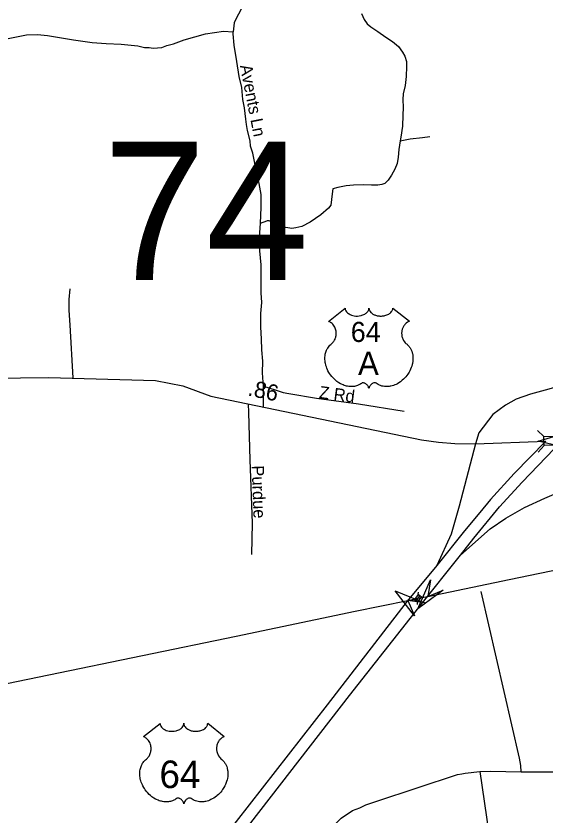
# Model space of a CAD drawing. Extents: x 2220236 to 2384410, y 720751 to 894131.
# Drawn here: x 2294306 to 2298391, y 806601 to 812774 of the extents above; entities that cross this region are included whole.
import ezdxf

# ---------------------------------------------------------------- set-up
doc = ezdxf.new("R2010")
doc.units = 0
doc.layers.add('Default', color=7, linetype='Continuous')

msp = doc.modelspace()

# ---------------------------------------------------------------- linework, layer by layer
at = {"layer": 'Default'}
for p, q in [((2296216.3, 809760.3), (2296218.4, 809916.5)), ((2298332.5, 809576.9), (2298382.5, 809529.4)), ((2298336.9, 809408.8), (2298384.4, 809458.9)), ((2297394.9, 808262.5), (2297424.9, 808299.3)), ((2297412.7, 808309.2), (2297413.9, 808328)), ((2297364.5, 808267.5), (2297382.6, 808272.4)), ((2297406, 808233.7), (2297407.1, 808252.5)), ((2297436.9, 808289.5), (2297455.1, 808294.4))]:
    msp.add_line(p, q, dxfattribs=at)
for points in [[(2296052.5, 812841.1), (2295995.7, 812734.4), (2295991.8, 812720.4), (2295983.9, 812651.8)], [(2296974, 812792.7), (2296995.1, 812746.3), (2297018.3, 812714.6), (2297045.7, 812689.3), (2297100.6, 812653.4), (2297161.8, 812611.1), (2297212.4, 812577.3), (2297258.9, 812539.3), (2297290.5, 812495), (2297309.5, 812463.3), (2297322.2, 812423.2), (2297322.2, 812383.1), (2297320.1, 812307), (2297311.6, 812237.4), (2297296.8, 812174), (2297292.6, 812129.7), (2297294.7, 812068.4), (2297292.6, 812009.3), (2297290.5, 811922.7), (2297277.9, 811838.2), (2297272.6, 811811.8)], [(2294232, 812598), (2294387.8, 812627.3), (2294471.6, 812630.2), (2294549.6, 812622.8), (2294749.9, 812590.9), (2294894, 812570.1), (2295002, 812561.3), (2295118.1, 812556.3), (2295246, 812543.4), (2295298.1, 812531.9), (2295334.1, 812530.4), (2295366.2, 812526.5), (2295432, 812531.2), (2295471.9, 812545.5), (2295521.8, 812560.1), (2295605.4, 812588.8), (2295768.9, 812636.4), (2295908.7, 812655.7), (2295983.9, 812651.8)], [(2296194.2, 811174.1), (2296198.4, 811298.7), (2296198.4, 811395.8), (2296183.6, 811480.3), (2296152, 811626), (2296134.5, 811714.5), (2296116, 811770.2), (2296113.6, 811810.1), (2296095, 811890), (2296086.5, 811936.4), (2296081.8, 811977.7), (2296070.8, 812065.6), (2296058.2, 812129.3), (2296051.2, 812221.3), (2296028.3, 812307), (2296011, 812422.7), (2295989.6, 812548.5), (2295982.8, 812636.4), (2295983.9, 812651.8)], [(2297272.6, 811811.8), (2297350.7, 811826.6), (2297445.6, 811837.2), (2297502.6, 811843.5)], [(2297272.6, 811811.8), (2297262, 811744.3), (2297257.8, 811685.1), (2297249.4, 811636.6), (2297232.5, 811592.2), (2297205, 811545.8), (2297179.7, 811507.7), (2297154.4, 811482.4), (2297131.2, 811474), (2297099.5, 811467.6), (2297051, 811467.6), (2296985.6, 811471.8), (2296911.7, 811469.7), (2296854.7, 811463.4), (2296791.4, 811450.7), (2296752.5, 811440), (2296748.3, 811400.6), (2296742.9, 811357.8), (2296736.5, 811315.6), (2296719.7, 811292.3), (2296660.6, 811239.6), (2296578.3, 811182.5), (2296512.8, 811148.7), (2296466.4, 811138.2), (2296436.9, 811134), (2296405.2, 811138.2), (2296369.3, 811144.5), (2296329.2, 811159.3), (2296293.3, 811178.3), (2296261.7, 811193.1), (2296244.8, 811193.1), (2296227.9, 811186.8), (2296204.7, 811178.3), (2296194.2, 811174.1)], [(2296218.4, 809916.5), (2296214.2, 809948.2), (2296210, 810020), (2296212.1, 810110.8), (2296203.7, 810197.4), (2296201.5, 810284), (2296197.3, 810372.7), (2296197.3, 810478.3), (2296203.7, 810562.7), (2296199.4, 810638.8), (2296200.5, 810743.3), (2296200.5, 810853.1), (2296187.8, 810962.9), (2296187.8, 811102.3), (2296194.2, 811174.1)], [(2294722, 810669.4), (2294714.7, 810587.4), (2294713.5, 810503.4), (2294722.5, 810387.5), (2294744.4, 809981.9)], [(2299383.2, 810331.2), (2298976.8, 810095.4), (2298813.3, 810019.9), (2298606.7, 809951.5), (2298419.4, 809893.5), (2298279.7, 809854.8), (2298168.2, 809816.2), (2298084.9, 809770), (2297988.3, 809698.7), (2297879.9, 809558.6), (2297855.3, 809472.6)], [(2293904.9, 809976.1), (2294556.5, 809984.2), (2295384.3, 809961.9), (2295594.6, 809920), (2295810.1, 809841.6), (2297438.2, 809502.6), (2297569.1, 809485.9), (2297694.7, 809475.5), (2297855.3, 809472.6)], [(2296218.4, 809916.5), (2296308.1, 809889), (2296368.3, 809869.9), (2296412.5, 809860.3), (2296626.6, 809824.6), (2296951.1, 809782), (2297302.1, 809725.4)], [(2296099.2, 809782.4), (2296102.4, 809713.8), (2296110.8, 809348.5), (2296129.8, 808860.7), (2296123.5, 808617.8)], [(2298395.9, 809494), (2298153.6, 809243.9), (2297970.5, 809042.9), (2297886.8, 808942.4), (2297768.4, 808802.1), (2297554.6, 808534.5)], [(2297855.3, 809472.6), (2297728.2, 808992.1), (2297667.2, 808776.4), (2297554.6, 808534.5)], [(2297737.2, 808613.5), (2297968.2, 808818.1), (2298087.9, 808899.9), (2298233.6, 808981.7), (2298389.7, 809053.1), (2298563.6, 809127.5), (2298731.5, 809190.9), (2298892.9, 809250.9), (2298976.1, 809300), (2299031.1, 809344.6), (2299144.1, 809471.1), (2299158.2, 809521.6)], [(2297737.2, 808613.5), (2297841.8, 808743.7), (2298039.4, 808985.8), (2298214.6, 809176.9), (2298523.1, 809497.7)], [(2297855.3, 809472.6), (2298395.9, 809494)], [(2297485.2, 808295.4), (2298113, 808425.3), (2299547.1, 808722.5), (2300514.6, 808918.9), (2300696.2, 808954.7), (2300734.1, 808967.3), (2300795.9, 808977.8), (2300861.9, 808984.5), (2300935.6, 808997.3), (2301005.4, 809006.2), (2301137.4, 809017.6), (2301359.2, 809029.8), (2301569, 809020.2), (2302025, 809015), (2302689, 808990.3), (2303650.7, 808970.6)], [(2292591.9, 803356.2), (2293003.8, 803603.7), (2293502.9, 803938), (2293873.3, 804224), (2294268.5, 804550.7), (2294566.7, 804812.2), (2294779.9, 805007.5), (2294960, 805191.9), (2295496.1, 805770.5), (2295825.1, 806169.5), (2295961.2, 806343.1), (2296881.9, 807531.7), (2297484.3, 808293.7), (2297675.7, 808536.8), (2297737.2, 808613.5)], [(2297554.6, 808534.5), (2297325.3, 808258.3), (2296708.4, 807459), (2296006.3, 806558.7), (2295742, 806239.7), (2295563.6, 806033.3), (2295375.7, 805844.1), (2294851.6, 805335.4), (2294464.3, 804991.8), (2294032.3, 804624.2), (2293708.3, 804361.4), (2293414.3, 804136), (2293195.3, 803978.7), (2292893.8, 803772.9), (2292502.5, 803515.4), (2292211.3, 803330.5), (2291723.5, 803055.3), (2291280.6, 802811.1), (2290605.7, 802486.4)], [(2298207.1, 806942.5), (2298202.9, 806990.4), (2298193.8, 807048.8), (2297897.3, 808333.8)], [(2293833.8, 807542.5), (2296006.8, 807988.7), (2296926.1, 808182.5), (2297331, 808265.1), (2297409.9, 808280.9), (2297485.2, 808295.4)], [(2295752, 804871.8), (2296033.4, 805350.3), (2296722.8, 806475), (2296748.3, 806511.3), (2296773.9, 806541.6), (2296817.6, 806584.2), (2296904.7, 806644.9), (2296960.5, 806665.6), (2297008.2, 806688.2), (2297091.8, 806717), (2297715.5, 806921.5), (2297749.3, 806925.9), (2297775.3, 806932.2), (2297887, 806943.5)], [(2297887, 806943.5), (2297958.2, 806468.5), (2297979.4, 806356.7), (2297986.1, 806284.8), (2297979.8, 806126.9), (2297976.4, 806078.7), (2297965.4, 805978.6), (2297958.6, 805860.7), (2297953.4, 805802.7), (2297935.3, 805624.5), (2297922.4, 805528.5), (2297909, 805460.4), (2297879.8, 805396.1), (2297866.2, 805356), (2297862.5, 805333.8), (2297860.8, 805301.9), (2297873.9, 805196), (2297870.5, 805134.1), (2297846.8, 804935.8), (2297839.9, 804819.9)], [(2297887, 806943.5), (2297969.4, 806947.2), (2298207.1, 806942.5), (2298576.7, 806940.9), (2298784.7, 806939.2), (2298826.6, 806941.5), (2298922.6, 806942.6), (2299130.5, 806950.9), (2299158.4, 806955.1), (2299316.5, 806967.1)]]:
    msp.add_lwpolyline(points, dxfattribs=at)
for points in [[(2296847.4, 810520.2), (2296847.7, 810514.8), (2296849, 810508.5), (2296850, 810505.3), (2296853, 810499), (2296857.8, 810491.7), (2296864.6, 810484.4), (2296872.3, 810478.1), (2296877.5, 810474.8), (2296886.2, 810470.1), (2296896.2, 810465.9), (2296907.3, 810462.7), (2296918.6, 810460.4), (2296931, 810459.1), (2296943.2, 810458.8), (2296956.4, 810459.8), (2296971, 810462.6), (2296977.8, 810464.4), (2296985.3, 810467), (2296992.3, 810469.9), (2296999.9, 810474), (2297006.1, 810477.9), (2297010.9, 810481.4), (2297017.7, 810487.9), (2297023.2, 810494.7), (2297025.5, 810498.5), (2297027.4, 810502.1), (2297030.1, 810509.9), (2297030.9, 810513.3), (2297031.4, 810520.4), (2297031.9, 810514.5), (2297032.5, 810510.7), (2297033.5, 810507.1), (2297035, 810503.2), (2297037.7, 810497.7), (2297040.8, 810493.2), (2297046.5, 810486.4), (2297050.1, 810483.1), (2297053.3, 810480.4), (2297062.1, 810474.4), (2297072.3, 810469.2), (2297077.3, 810467), (2297082.4, 810465.2), (2297089, 810463.2), (2297095.7, 810461.6), (2297102.4, 810460.5), (2297109.3, 810459.5), (2297116.2, 810459), (2297121.9, 810458.8), (2297128.9, 810458.9), (2297135.4, 810459.3), (2297142, 810460.1), (2297149.3, 810461.3), (2297155.1, 810462.6), (2297162.9, 810464.6), (2297169.9, 810467.1), (2297176, 810469.8), (2297184, 810474), (2297190.4, 810478), (2297195.2, 810481.8), (2297200.8, 810487), (2297206.1, 810493.1), (2297209.2, 810497.6), (2297211.4, 810502.2), (2297213.5, 810507.1), (2297214.7, 810512.3), (2297215.3, 810516.7), (2297215.4, 810520.6), (2297344, 810418.1), (2297341, 810417), (2297334, 810413.5), (2297328.5, 810410.3), (2297319.6, 810404), (2297315.8, 810400.6), (2297312, 810397.1), (2297308.5, 810393.3), (2297305.5, 810389.7), (2297301.7, 810384.5), (2297298.4, 810379.4), (2297295.1, 810373.7), (2297292.7, 810368.7), (2297288.8, 810358.4), (2297286.9, 810351.8), (2297285.7, 810346.3), (2297284.2, 810334.8), (2297283.8, 810329.4), (2297283.8, 810324), (2297284.1, 810318.3), (2297284.6, 810312.8), (2297285.6, 810307.1), (2297286.5, 810302.1), (2297288.1, 810295.9), (2297290.4, 810288.8), (2297293.2, 810281.9), (2297299.1, 810270.7), (2297306.6, 810259.3), (2297312, 810252.9), (2297317.4, 810247.4), (2297325.3, 810240.8), (2297329.6, 810237), (2297334.5, 810232), (2297342.6, 810222.7), (2297345.8, 810218.3), (2297349.1, 810213.3), (2297352.2, 810208.2), (2297355.2, 810202.8), (2297357.6, 810198), (2297362.2, 810187), (2297365.5, 810176.2), (2297367, 810170.6), (2297369.4, 810158), (2297370.3, 810151.8), (2297371.3, 810139.5), (2297371.3, 810124.6), (2297370.2, 810110.4), (2297367.5, 810093.9), (2297365.3, 810084.1), (2297361.9, 810072.6), (2297358.7, 810062.6), (2297352.8, 810048), (2297347.6, 810037.3), (2297340.8, 810024.9), (2297336.2, 810017.4), (2297330.8, 810009.3), (2297324, 810000), (2297316.1, 809990.1), (2297306.6, 809979.7), (2297299, 809972.1), (2297288.9, 809963.1), (2297282.9, 809958.1), (2297274.2, 809951.5), (2297262.4, 809943.6), (2297250.7, 809936.9), (2297240.7, 809931.8), (2297231.9, 809928), (2297220.5, 809923.7), (2297201.5, 809918.4), (2297194.6, 809917), (2297186.4, 809915.8), (2297178.8, 809915), (2297171.3, 809914.5), (2297161.3, 809914.5), (2297151.3, 809915.3), (2297141.9, 809916.7), (2297132.1, 809918.7), (2297121.9, 809921.8), (2297112.6, 809925.4), (2297103.1, 809930), (2297087.2, 809940.1), (2297082.6, 809942.5), (2297080.1, 809943.2), (2297073.9, 809943.5), (2297068.1, 809942.3), (2297062.2, 809939.9), (2297058.6, 809938), (2297053.9, 809934.9), (2297050.2, 809932), (2297045.8, 809927.8), (2297042.8, 809924.3), (2297040.5, 809921.6), (2297036, 809914.5), (2297034.4, 809911.2), (2297032.7, 809906.9), (2297031.3, 809900.5), (2297029.2, 809908.5), (2297026.9, 809913.9), (2297024.2, 809918.4), (2297021.3, 809922.4), (2297016.8, 809927.6), (2297012.8, 809931.5), (2297007.9, 809935.4), (2297002.8, 809938.6), (2296998.6, 809940.7), (2296994.8, 809942.1), (2296990.2, 809943.3), (2296986.4, 809943.6), (2296983.3, 809943.5), (2296979, 809942.5), (2296973.2, 809938.3), (2296967.7, 809934.5), (2296961.7, 809930.8), (2296954.6, 809927), (2296949.3, 809924.6), (2296943.1, 809922.1), (2296935.8, 809919.7), (2296927.9, 809917.7), (2296919.8, 809916.1), (2296912.6, 809914.9), (2296905, 809914.2), (2296898.1, 809914), (2296890.8, 809914.1), (2296884.1, 809914.6), (2296876.3, 809915.3), (2296866.5, 809916.7), (2296858.5, 809918.6), (2296850, 809920.8), (2296841.2, 809923.6), (2296831.9, 809927.2), (2296820.2, 809932.2), (2296812.1, 809936.4), (2296799.2, 809943.8), (2296784.2, 809954.2), (2296772.9, 809963.4), (2296764.5, 809970.9), (2296752.3, 809983.4), (2296745.1, 809991.5), (2296733.9, 810006.1), (2296726.6, 810016.7), (2296722, 810024.4), (2296715.1, 810036.9), (2296711.4, 810044.7), (2296706.5, 810056.1), (2296702.7, 810066.5), (2296699.5, 810076.4), (2296697.8, 810082.7), (2296695.3, 810093.7), (2296693.9, 810101.5), (2296692.4, 810112.3), (2296691.6, 810123.6), (2296691.5, 810134), (2296691.7, 810142.7), (2296692.7, 810152.8), (2296694.4, 810163.5), (2296696.5, 810172.7), (2296698.4, 810179.3), (2296701.1, 810187.3), (2296704.7, 810196.2), (2296708.9, 810204.7), (2296713, 810211.8), (2296718.1, 810219.4), (2296723.1, 810225.9), (2296729.7, 810233), (2296736.5, 810239.5), (2296742.8, 810244.6), (2296750.2, 810251.9), (2296754.1, 810256.3), (2296758.8, 810262.5), (2296762.5, 810268.2), (2296765.5, 810273.3), (2296769.4, 810280.8), (2296771.7, 810286.4), (2296774.7, 810295.1), (2296776.2, 810301.2), (2296777.7, 810309), (2296778.7, 810316.4), (2296779, 810325.6), (2296778.8, 810333.2), (2296777.8, 810342), (2296776.2, 810350.6), (2296774.1, 810358), (2296771, 810366.5), (2296768, 810372.7), (2296763.1, 810381.2), (2296757.6, 810389), (2296752, 810395.4), (2296746.3, 810401.1), (2296740.8, 810405.3), (2296735.6, 810409.1), (2296729.1, 810413), (2296722.8, 810416.1), (2296718.8, 810417.7)], [(2298575, 809436.7), (2298337.7, 809492.8), (2298571.2, 809562.9), (2298459.5, 809496.4)], [(2298382.5, 809529.4), (2298533.6, 809533.4), (2298535.4, 809462.8), (2298384.4, 809458.9)], [(2297605.4, 808344.7), (2297409, 808200.3), (2297506.9, 808423.6), (2297485.2, 808295.4)], [(2297382.5, 808145.7), (2297234.4, 808339.5), (2297459.5, 808245.7), (2297331, 808265.1)], [(2297407.1, 808252.5), (2297437.1, 808289.3), (2297412.6, 808309.3), (2297382.6, 808272.4)], [(2295418.3, 807316.1), (2295418.6, 807310.8), (2295419.9, 807304.5), (2295420.9, 807301.2), (2295423.8, 807295), (2295428.7, 807287.6), (2295435.5, 807280.4), (2295443.2, 807274.1), (2295448.3, 807270.7), (2295457.1, 807266), (2295467, 807261.8), (2295478.1, 807258.7), (2295489.5, 807256.4), (2295501.8, 807255), (2295514.1, 807254.8), (2295527.3, 807255.8), (2295541.9, 807258.6), (2295548.6, 807260.3), (2295556.1, 807262.9), (2295563.1, 807265.8), (2295570.8, 807269.9), (2295576.9, 807273.8), (2295581.8, 807277.3), (2295588.6, 807283.9), (2295594, 807290.6), (2295596.3, 807294.4), (2295598.3, 807298.1), (2295601, 807305.8), (2295601.7, 807309.3), (2295602.3, 807316.4), (2295602.7, 807310.4), (2295603.3, 807306.7), (2295604.3, 807303), (2295605.8, 807299.2), (2295608.6, 807293.7), (2295611.6, 807289.1), (2295617.3, 807282.4), (2295620.9, 807279), (2295624.2, 807276.4), (2295632.9, 807270.4), (2295643.1, 807265.2), (2295648.1, 807263), (2295653.3, 807261.2), (2295659.8, 807259.2), (2295666.6, 807257.6), (2295673.3, 807256.4), (2295680.1, 807255.5), (2295687.1, 807254.9), (2295692.8, 807254.8), (2295699.8, 807254.9), (2295706.2, 807255.2), (2295712.9, 807256), (2295720.1, 807257.2), (2295726, 807258.5), (2295733.7, 807260.6), (2295740.7, 807263.1), (2295746.9, 807265.7), (2295754.9, 807269.9), (2295761.3, 807273.9), (2295766, 807277.7), (2295771.6, 807282.9), (2295777, 807289), (2295780.1, 807293.5), (2295782.3, 807298.2), (2295784.3, 807303), (2295785.6, 807308.2), (2295786.2, 807312.7), (2295786.3, 807316.5), (2295914.9, 807214.1), (2295911.9, 807212.9), (2295904.9, 807209.5), (2295899.3, 807206.2), (2295890.5, 807200), (2295886.7, 807196.6), (2295882.9, 807193), (2295879.4, 807189.2), (2295876.3, 807185.6), (2295872.6, 807180.5), (2295869.3, 807175.3), (2295866, 807169.6), (2295863.6, 807164.7), (2295859.7, 807154.3), (2295857.8, 807147.8), (2295856.5, 807142.2), (2295855, 807130.8), (2295854.6, 807125.3), (2295854.6, 807119.9), (2295855, 807114.2), (2295855.5, 807108.7), (2295856.5, 807103), (2295857.4, 807098), (2295859, 807091.9), (2295861.3, 807084.7), (2295864.1, 807077.8), (2295869.9, 807066.6), (2295877.5, 807055.2), (2295882.9, 807048.9), (2295888.2, 807043.4), (2295896.2, 807036.7), (2295900.4, 807032.9), (2295905.4, 807028), (2295913.4, 807018.6), (2295916.7, 807014.2), (2295920, 807009.3), (2295923, 807004.2), (2295926.1, 806998.7), (2295928.5, 806993.9), (2295933, 806982.9), (2295936.3, 806972.2), (2295937.8, 806966.6), (2295940.2, 806953.9), (2295941.2, 806947.7), (2295942.1, 806935.4), (2295942.2, 806920.5), (2295941, 806906.4), (2295938.4, 806889.9), (2295936.2, 806880), (2295932.8, 806868.5), (2295929.5, 806858.6), (2295923.6, 806843.9), (2295918.4, 806833.3), (2295911.7, 806820.8), (2295907.1, 806813.3), (2295901.7, 806805.2), (2295894.9, 806796), (2295887, 806786.1), (2295877.5, 806775.7), (2295869.8, 806768), (2295859.8, 806759), (2295853.7, 806754), (2295845.1, 806747.5), (2295833.2, 806739.6), (2295821.5, 806732.8), (2295811.6, 806727.7), (2295802.8, 806723.9), (2295791.4, 806719.6), (2295772.4, 806714.4), (2295765.5, 806712.9), (2295757.3, 806711.7), (2295749.6, 806710.9), (2295742.2, 806710.5), (2295732.1, 806710.5), (2295722.2, 806711.2), (2295712.8, 806712.6), (2295703, 806714.7), (2295692.7, 806717.7), (2295683.4, 806721.3), (2295674, 806726), (2295658.1, 806736), (2295653.5, 806738.4), (2295650.9, 806739.1), (2295644.8, 806739.4), (2295639, 806738.2), (2295633.1, 806735.9), (2295629.5, 806734), (2295624.8, 806730.8), (2295621.1, 806728), (2295616.7, 806723.8), (2295613.7, 806720.3), (2295611.4, 806717.5), (2295606.9, 806710.5), (2295605.3, 806707.1), (2295603.6, 806702.8), (2295602.1, 806696.4), (2295600.1, 806704.5), (2295597.8, 806709.8), (2295595, 806714.4), (2295592.2, 806718.4), (2295587.7, 806723.6), (2295583.7, 806727.4), (2295578.8, 806731.4), (2295573.6, 806734.5), (2295569.5, 806736.6), (2295565.7, 806738.1), (2295561.1, 806739.2), (2295557.3, 806739.5), (2295554.2, 806739.4), (2295549.9, 806738.5), (2295544.1, 806734.3), (2295538.6, 806730.5), (2295532.6, 806726.7), (2295525.4, 806722.9), (2295520.2, 806720.5), (2295513.9, 806718.1), (2295506.7, 806715.6), (2295498.8, 806713.6), (2295490.6, 806712), (2295483.5, 806710.9), (2295475.8, 806710.2), (2295468.9, 806709.9), (2295461.7, 806710), (2295454.9, 806710.6), (2295447.1, 806711.2), (2295437.4, 806712.7), (2295429.3, 806714.5), (2295420.8, 806716.8), (2295412.1, 806719.5), (2295402.8, 806723.1), (2295391.1, 806728.2), (2295382.9, 806732.4), (2295370.1, 806739.7), (2295355.1, 806750.1), (2295343.7, 806759.3), (2295335.4, 806766.9), (2295323.2, 806779.3), (2295316, 806787.5), (2295304.7, 806802), (2295297.5, 806812.6), (2295292.8, 806820.4), (2295286, 806832.8), (2295282.2, 806840.6), (2295277.4, 806852), (2295273.5, 806862.5), (2295270.4, 806872.3), (2295268.6, 806878.6), (2295266.2, 806889.7), (2295264.7, 806897.5), (2295263.3, 806908.2), (2295262.5, 806919.5), (2295262.3, 806929.9), (2295262.6, 806938.6), (2295263.6, 806948.7), (2295265.3, 806959.4), (2295267.4, 806968.6), (2295269.2, 806975.2), (2295271.9, 806983.3), (2295275.6, 806992.2), (2295279.8, 807000.7), (2295283.9, 807007.7), (2295289, 807015.3), (2295294, 807021.8), (2295300.5, 807028.9), (2295307.4, 807035.5), (2295313.6, 807040.6), (2295321.1, 807047.9), (2295325, 807052.3), (2295329.6, 807058.4), (2295333.4, 807064.1), (2295336.3, 807069.2), (2295340.2, 807076.7), (2295342.6, 807082.4), (2295345.5, 807091), (2295347, 807097.1), (2295348.5, 807104.9), (2295349.5, 807112.3), (2295349.9, 807121.5), (2295349.7, 807129.1), (2295348.7, 807138), (2295347, 807146.5), (2295345, 807153.9), (2295341.8, 807162.4), (2295338.9, 807168.7), (2295334, 807177.1), (2295328.5, 807184.9), (2295322.8, 807191.3), (2295317.1, 807197), (2295311.7, 807201.3), (2295306.5, 807205), (2295299.9, 807209), (2295293.6, 807212.1), (2295289.7, 807213.7)]]:
    msp.add_lwpolyline(points, close=True, dxfattribs=at)

# ---------------------------------------------------------------- texts
for s, height, rotation, p in [('Avents Ln', 95, 281.08042, (2296034.4, 812390.5)), ('.86', 125, 348.24074, (2296090.5, 809847)), ('Z Rd', 95, 352.53139, (2296642.6, 809825.7)), ('Purdue', 95, 272.14836, (2296125.5, 809305))]:
    msp.add_text(s, height=height, rotation=rotation, dxfattribs=at).set_placement(p)
for s, height, p in [('74', 1066.27, (2294979.5, 810737.7)), ('64', 155, (2296891.2, 810258.8)), ('A', 180, (2296947, 810004)), ('64', 212.5, (2295414, 806816.8))]:
    msp.add_text(s, height=height, dxfattribs=at).set_placement(p)

doc.saveas('drawing.dxf')
